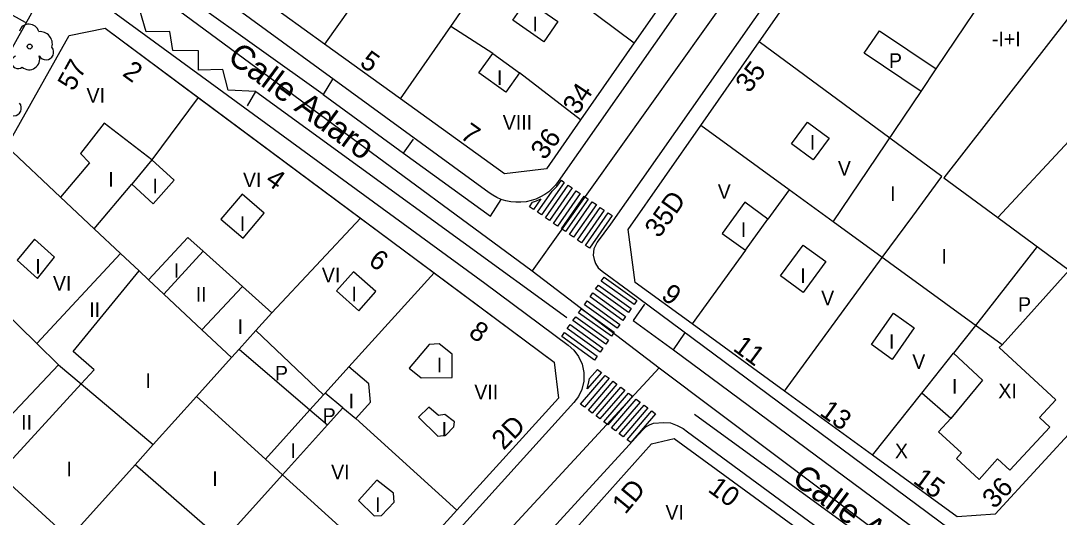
# Model space of a CAD drawing. Extents: x 282771 to 285132, y 4823109 to 4825496.
# Drawn here: x 284346.9 to 284453.6, y 4823732.7 to 4823783.6 of the extents above; entities that cross this region are included whole.
import ezdxf

# ---------------------------------------------------------------- set-up
doc = ezdxf.new("R2010")
doc.units = 0
for name, color, linetype in [('ACERA-BORDILLO', 7, 'Continuous'), ('ARBOL', 7, 'Continuous'), ('CALLE-EJE', 7, 'Continuous'), ('CALLE-TEXTO', 7, 'Continuous'), ('CARGA_DESCARGA', 7, 'Continuous'), ('EDIFICIO', 7, 'Continuous'), ('INTERIOR-EDIFICIO', 7, 'Continuous'), ('MEDIANERA', 7, 'Continuous'), ('NUM-LOCAL', 7, 'Continuous'), ('NUM-PORTAL', 7, 'Continuous'), ('PASO-PEATONES', 7, 'Continuous'), ('SENAL-VIARIA', 7, 'Continuous'), ('TXT-ALTURA-EDIFICIO', 7, 'Continuous')]:
    doc.layers.add(name, color=color, linetype=linetype)

msp = doc.modelspace()

# ---------------------------------------------------------------- linework, layer by layer
at = {"layer": 'ACERA-BORDILLO'}
for points in [[(284422.05, 4823795.56), (284402.13, 4823767.11), (284401.85, 4823766.75), (284401.53, 4823766.41), (284401.17, 4823766.08), (284400.76, 4823765.79), (284400.32, 4823765.54), (284399.85, 4823765.32), (284399.35, 4823765.16), (284398.84, 4823765.05), (284398.31, 4823764.99), (284397.79, 4823764.99), (284397.27, 4823765.04), (284396.77, 4823765.14), (284396.3, 4823765.29), (284395.85, 4823765.48), (284395.44, 4823765.71), (284395.06, 4823765.96), (284356.28, 4823794.26)], [(284430.53, 4823795.56), (284407.51, 4823762.73), (284406.14, 4823760.89), (284405.94, 4823760.49), (284405.82, 4823760.2), (284405.73, 4823759.58), (284405.84, 4823759.11), (284405.97, 4823758.72), (284406.25, 4823758.26), (284406.65, 4823757.93), (284409.37, 4823755.93), (284446.68, 4823728.25), (284447.52, 4823727.77), (284448.28, 4823727.61), (284449.32, 4823727.49), (284450.19, 4823727.45), (284450.97, 4823727.64), (284451.74, 4823728.03), (284452.42, 4823728.55), (284455.54, 4823731.99)], [(284354.97, 4823785.65), (284394.6, 4823756.69), (284403.18, 4823750.33)], [(284403.18, 4823750.33), (284403.75, 4823749.81), (284404.24, 4823749.16), (284404.59, 4823748.37), (284404.77, 4823747.51), (284404.76, 4823746.63), (284404.57, 4823745.79), (284404.22, 4823745.05), (284403.76, 4823744.43), (284358.51, 4823694.44), (284357.98, 4823693.95), (284357.32, 4823693.54), (284356.56, 4823693.26), (284355.74, 4823693.13), (284354.92, 4823693.18), (284354.14, 4823693.38), (284353.44, 4823693.73), (284352.86, 4823694.17), (284317.99, 4823725.86), (284317.38, 4823726.62), (284317.04, 4823727.59), (284317.05, 4823728.62), (284317.39, 4823729.54), (284348.08, 4823784.44)], [(284355.6, 4823782.87), (284401.74, 4823748.57)], [(284394.6, 4823723.92), (284405.66, 4823735.97), (284409.46, 4823740.12), (284410.4, 4823741.17), (284410.88, 4823741.66), (284411.14, 4823741.95), (284411.52, 4823742.14), (284411.92, 4823742.31), (284412.98, 4823742.4), (284413.68, 4823742.34), (284414.35, 4823742.08), (284414.99, 4823741.77), (284415.43, 4823741.43), (284440.27, 4823723.16)]]:
    msp.add_lwpolyline(points, dxfattribs=at)
at = {"layer": 'ARBOL'}
msp.add_circle((284347.86, 4823780.98), 0.255, dxfattribs=at)
for centre, radius, start, end in [((284347.79, 4823782.24), 1.04, 15.6423, 161.3843), ((284348.92, 4823781.24), 1.27, 345.0327, 95.7993), ((284349.53, 4823780.41), 0.797, 208.9625, 38.991), ((284346.66, 4823779.39), 0.672, 113.7367, 309.4725), ((284347.8, 4823779.69), 1.09, 228.9545, 17.928), ((284346.21, 4823774.67), 0.797, 208.9625, 38.991)]:
    msp.add_arc(centre, radius, start, end, dxfattribs=at)
at = {"layer": 'CALLE-EJE'}
for points in [[(284470.96, 4823858.34), (284426.26, 4823795.56), (284399.47, 4823757.94)], [(284349.64, 4823793.83), (284358.58, 4823788.12), (284399.47, 4823757.94)], [(284399.47, 4823757.94), (284412.5, 4823748.01)], [(284412.5, 4823748.01), (284356.11, 4823686.94)], [(284412.5, 4823748.01), (284452.34, 4823718.08)]]:
    msp.add_lwpolyline(points, dxfattribs=at)
at = {"layer": 'CARGA_DESCARGA'}
msp.add_lwpolyline([(284370.22, 4823774.91), (284371.09, 4823776.35), (284368.24, 4823776.5), (284367.71, 4823778.63), (284365.21, 4823778.55), (284365.21, 4823780.53), (284362.55, 4823780.57), (284362.25, 4823782.54), (284359.82, 4823782.5), (284359.17, 4823784.71), (284356.82, 4823784.71), (284357.61, 4823785.96)], dxfattribs=at)
at = {"layer": 'EDIFICIO'}
for points in [[(284499.94, 4823790.77), (284485.62, 4823775.07), (284463.87, 4823751.23), (284455.73, 4823742.42), (284447.01, 4823732.98), (284443.12, 4823732.7), (284434.43, 4823739.02), (284425.39, 4823745.6), (284415.91, 4823752.5), (284410.04, 4823756.76), (284409.32, 4823762.2), (284416.79, 4823772.88), (284422.8, 4823781.46), (284432.66, 4823795.56)], [(284416.46, 4823790.67), (284409.96, 4823781.36), (284404.44, 4823773.45), (284400.95, 4823768.44), (284396.64, 4823767.92), (284385.94, 4823775.62), (284378.14, 4823781.24), (284369.79, 4823787.27)], [(284339.28, 4823759.6), (284345.51, 4823770.71), (284351.9, 4823782.1), (284355.6, 4823782.87), (284365.15, 4823775.75), (284381.83, 4823763.36), (284389.39, 4823757.74), (284401.74, 4823748.57), (284402.18, 4823744.89), (284391.73, 4823733.37), (284385.48, 4823726.47), (284379.53, 4823719.9), (284373.01, 4823712.71), (284366.85, 4823705.92), (284357.47, 4823695.57), (284353.57, 4823695.4), (284342.22, 4823705.67), (284334.94, 4823712.26), (284322.14, 4823723.87), (284321.54, 4823727.98), (284324.78, 4823733.75), (284326.54, 4823736.9), (284332.79, 4823748.04), (284339.28, 4823759.6)], [(284383.05, 4823708.37), (284389.86, 4823715.9), (284400.1, 4823727.2), (284403.15, 4823730.61), (284411.74, 4823740.21), (284414.04, 4823740.73), (284435.75, 4823724.89), (284436.39, 4823721.5), (284426.52, 4823710.69), (284412.68, 4823695.66), (284405.96, 4823688.35), (284387.51, 4823668.03), (284383.61, 4823667.84), (284374.22, 4823676.33), (284365.07, 4823684.96), (284364.91, 4823688.34), (284373.38, 4823697.7), (284377.24, 4823701.95), (284383.05, 4823708.37)]]:
    msp.add_lwpolyline(points, dxfattribs=at)
at = {"layer": 'INTERIOR-EDIFICIO'}
for points in [[(284482.53, 4823795.56), (284487.89, 4823790.9), (284484.58, 4823787.47), (284477.82, 4823793.14), (284472.13, 4823787.16), (284470.6, 4823788.53), (284447.29, 4823763.42), (284454.61, 4823758.04), (284447.73, 4823750.37), (284430.39, 4823762.97), (284439.41, 4823776.37), (284433.57, 4823780.29), (284435.13, 4823782.61), (284440.97, 4823778.69), (284447.86, 4823788.91), (284442.87, 4823792.27), (284445.09, 4823795.56)], [(284398.93, 4823785.77), (284402.12, 4823783.55), (284400.68, 4823781.47), (284397.49, 4823783.69), (284398.93, 4823785.77)], [(284398.18, 4823778.29), (284396.76, 4823776.31), (284394, 4823778.28), (284395.42, 4823780.27), (284398.18, 4823778.29)], [(284360.56, 4823764.83), (284362.69, 4823767.28), (284360.42, 4823769.36), (284355.51, 4823773.13), (284353.09, 4823770.01), (284353.99, 4823769.06), (284351.04, 4823765.52), (284354.49, 4823762.27), (284358.36, 4823766.87), (284360.56, 4823764.83)], [(284427.75, 4823773.21), (284429.98, 4823771.57), (284428.33, 4823769.34), (284426.11, 4823770.99), (284427.75, 4823773.21)], [(284367.51, 4823763.27), (284369.79, 4823761.32), (284371.96, 4823763.87), (284369.68, 4823765.82), (284367.51, 4823763.27)], [(284423.69, 4823763.26), (284421.3, 4823764.99), (284418.99, 4823761.8), (284421.38, 4823760.08), (284423.69, 4823763.26)], [(284367.7, 4823730.21), (284373.84, 4823737.03), (284378.44, 4823742.14), (284380.02, 4823743.9), (284381.37, 4823742.79), (284382.85, 4823744.49), (284382.68, 4823746.34), (284380.65, 4823748.09), (284378.22, 4823745.41), (284378.04, 4823745.21), (284371.1, 4823751.83), (284372.74, 4823753.65), (284369.72, 4823756.35), (284365.69, 4823759.97), (284364.12, 4823761.39), (284360.08, 4823757.04), (284359.11, 4823757.94), (284357.19, 4823759.74), (284348.58, 4823750.5), (284350.83, 4823748.31), (284342.29, 4823739.31)], [(284348.34, 4823761.21), (284346.58, 4823759.06), (284348.65, 4823757.17), (284350.42, 4823759.35), (284348.34, 4823761.21)], [(284427.31, 4823760.6), (284429.64, 4823758.9), (284427.32, 4823755.74), (284424.99, 4823757.44), (284427.31, 4823760.6)], [(284379.37, 4823755.9), (284381.65, 4823753.86), (284383.41, 4823755.82), (284381.13, 4823757.86), (284379.37, 4823755.9)], [(284436.58, 4823753.6), (284438.72, 4823752.09), (284436.45, 4823748.87), (284434.31, 4823750.38), (284436.58, 4823753.6)], [(284386.85, 4823747.97), (284388.07, 4823746.97), (284391.27, 4823747), (284391.24, 4823749.41), (284389.92, 4823750.47), (284388.9, 4823750.4), (284386.85, 4823747.97)], [(284442.46, 4823742.79), (284439.48, 4823745.41), (284442.74, 4823749.52), (284445.73, 4823746.73), (284442.46, 4823742.79)], [(284387.78, 4823742.92), (284389.79, 4823740.99), (284390.6, 4823741.09), (284391.43, 4823741.95), (284391.48, 4823742.46), (284390.51, 4823743.21), (284389.86, 4823743.11), (284388.86, 4823743.96), (284387.78, 4823742.92)], [(284383.51, 4823736.47), (284381.62, 4823734.38), (284383.25, 4823732.82), (284383.99, 4823732.85), (284385.28, 4823734.22), (284385.22, 4823735.13), (284383.51, 4823736.47)]]:
    msp.add_lwpolyline(points, dxfattribs=at)
at = {"layer": 'MEDIANERA'}
for points in [[(284463.24, 4823795.13), (284441.75, 4823767.5), (284447.29, 4823763.42)], [(284387.7, 4823794.69), (284378.14, 4823781.24)], [(284396.76, 4823791.21), (284409.96, 4823781.36)], [(284391.1, 4823783.05), (284395.34, 4823789.17)], [(284385.94, 4823775.62), (284391.1, 4823783.05)], [(284395.42, 4823780.27), (284391.1, 4823783.05)], [(284425.39, 4823745.6), (284435.4, 4823759.32), (284438.56, 4823763.57), (284441.56, 4823767.64), (284436.19, 4823771.59), (284422.8, 4823781.46)], [(284404.44, 4823773.45), (284398.18, 4823778.29)], [(284439.41, 4823776.37), (284440.97, 4823778.69)], [(284365.15, 4823775.75), (284360.42, 4823769.36), (284358.36, 4823766.87)], [(284425.86, 4823766.27), (284416.79, 4823772.88)], [(284345.51, 4823770.71), (284351.04, 4823765.52)], [(284425.86, 4823766.27), (284423.69, 4823763.26)], [(284430.39, 4823762.98), (284425.86, 4823766.27)], [(284372.74, 4823753.65), (284381.83, 4823763.36)], [(284354.49, 4823762.27), (284357.19, 4823759.74)], [(284339.28, 4823759.6), (284348.58, 4823750.5)], [(284365.69, 4823759.97), (284361.64, 4823755.57)], [(284421.38, 4823760.08), (284415.91, 4823752.5)], [(284451.32, 4823760.46), (284444.99, 4823752.36), (284442.74, 4823749.52)], [(284353.16, 4823746.35), (284354.49, 4823747.79), (284352.34, 4823749.67), (284359.11, 4823757.94)], [(284389.39, 4823757.74), (284380.65, 4823748.09)], [(284360.08, 4823757.04), (284361.64, 4823755.57)], [(284361.64, 4823755.57), (284365.54, 4823751.9)], [(284365.54, 4823751.9), (284369.7, 4823756.33)], [(284365.54, 4823751.9), (284368.59, 4823749.05)], [(284369.37, 4823749.92), (284371.1, 4823751.83)], [(284447.73, 4823750.37), (284447.45, 4823750.07), (284453.24, 4823744.72), (284451.58, 4823742.9), (284452.63, 4823741.92), (284448.52, 4823737.49), (284447.27, 4823738.64), (284445.39, 4823736.54), (284443.04, 4823738.7), (284443.55, 4823739.28), (284441.21, 4823741.44), (284442.46, 4823742.79)], [(284368.59, 4823749.05), (284364.99, 4823745.04)], [(284368.59, 4823749.05), (284369.37, 4823749.92)], [(284369.37, 4823749.92), (284376.65, 4823743.67)], [(284350.83, 4823748.31), (284353.16, 4823746.35)], [(284353.16, 4823746.35), (284344.67, 4823737.13)], [(284353.16, 4823746.35), (284360.56, 4823740.12)], [(284364.99, 4823745.04), (284360.56, 4823740.12)], [(284364.99, 4823745.04), (284372.08, 4823738.62)], [(284376.64, 4823743.67), (284378.04, 4823745.21)], [(284380.02, 4823743.9), (284378.22, 4823745.41)], [(284434.43, 4823739.02), (284439.48, 4823745.41)], [(284372.08, 4823738.62), (284376.64, 4823743.67)], [(284376.65, 4823743.67), (284378.44, 4823742.14)], [(284381.37, 4823742.79), (284391.73, 4823733.37)], [(284360.56, 4823740.12), (284358.7, 4823738.04)], [(284372.08, 4823738.62), (284373.83, 4823737.02), (284385.48, 4823726.47)], [(284359.61, 4823724.86), (284352.58, 4823731.24), (284358.7, 4823738.04)], [(284379.53, 4823719.9), (284367.7, 4823730.21), (284358.7, 4823738.04)], [(284346.42, 4823724.56), (284351.92, 4823730.51), (284344.67, 4823737.13)]]:
    msp.add_lwpolyline(points, dxfattribs=at)
at = {"layer": 'PASO-PEATONES'}
for points in [[(284400.02, 4823763.97), (284401.54, 4823766.15), (284401.67, 4823766.26), (284402, 4823766.62), (284402.29, 4823767), (284402.47, 4823767.25), (284402.77, 4823767.04), (284400.43, 4823763.69)], [(284403.59, 4823766.47), (284401.26, 4823763.12), (284400.85, 4823763.4), (284403.18, 4823766.75)], [(284404.41, 4823765.9), (284402.08, 4823762.55), (284401.67, 4823762.83), (284404, 4823766.18)], [(284399.2, 4823764.54), (284399.52, 4823765.01), (284399.92, 4823765.14), (284400.36, 4823765.34), (284399.61, 4823764.26)], [(284405.23, 4823765.33), (284402.9, 4823761.98), (284402.49, 4823762.26), (284404.82, 4823765.61)], [(284406.06, 4823764.76), (284403.72, 4823761.41), (284403.31, 4823761.69), (284405.64, 4823765.04)], [(284406.88, 4823764.19), (284404.54, 4823760.84), (284404.13, 4823761.12), (284406.47, 4823764.47)], [(284407.7, 4823763.62), (284405.36, 4823760.27), (284404.95, 4823760.55), (284407.29, 4823763.9)], [(284409.36, 4823753.69), (284405.99, 4823756.1), (284406.28, 4823756.5), (284409.65, 4823754.09)], [(284409.94, 4823754.5), (284406.57, 4823756.91), (284406.86, 4823757.32), (284410.23, 4823754.91)], [(284408.77, 4823752.87), (284405.41, 4823755.28), (284405.7, 4823755.69), (284409.06, 4823753.28)], [(284408.19, 4823752.06), (284404.83, 4823754.47), (284405.12, 4823754.88), (284408.48, 4823752.46)], [(284407.03, 4823750.43), (284403.66, 4823752.84), (284403.95, 4823753.25), (284407.32, 4823750.84)], [(284407.61, 4823751.24), (284404.24, 4823753.66), (284404.53, 4823754.06), (284407.9, 4823751.65)], [(284406.45, 4823749.62), (284403.08, 4823752.03), (284403.37, 4823752.43), (284406.74, 4823750.02)], [(284405.87, 4823748.8), (284402.5, 4823751.21), (284402.79, 4823751.62), (284406.16, 4823749.21)], [(284406.58, 4823747.53), (284405.12, 4823745.83), (284405.3, 4823746.55), (284405.37, 4823746.89), (284406.18, 4823747.83)], [(284404.84, 4823743.97), (284404.44, 4823744.27), (284406.98, 4823747.22), (284407.38, 4823746.92)], [(284405.63, 4823743.36), (284405.24, 4823743.66), (284407.78, 4823746.62), (284408.17, 4823746.31)], [(284406.43, 4823742.75), (284406.03, 4823743.06), (284408.57, 4823746.01), (284408.97, 4823745.7)], [(284407.23, 4823742.14), (284406.83, 4823742.45), (284409.37, 4823745.4), (284409.77, 4823745.1)], [(284408.02, 4823741.54), (284407.62, 4823741.84), (284410.16, 4823744.79), (284410.56, 4823744.49)], [(284408.82, 4823740.93), (284408.42, 4823741.23), (284410.96, 4823744.18), (284411.36, 4823743.88)], [(284409.62, 4823740.32), (284409.22, 4823740.62), (284411.76, 4823743.58), (284412.15, 4823743.27)]]:
    msp.add_lwpolyline(points, close=True, dxfattribs=at)
at = {"layer": 'SENAL-VIARIA'}
for points in [[(284378, 4823776.06), (284358.03, 4823790.33)], [(284347.43, 4823783.44), (284345.51, 4823784.52), (284319.19, 4823737.83), (284321.11, 4823736.75)], [(284378.95, 4823777.62), (284378, 4823776.06), (284386.24, 4823770.02), (284387.27, 4823771.47)], [(284371.09, 4823776.35), (284403.04, 4823753.18)], [(284386.24, 4823770.02), (284395.2, 4823763.57), (284396.3, 4823765.29)], [(284411.02, 4823754.54), (284409.85, 4823752.87), (284413.99, 4823749.84), (284415.16, 4823751.55)], [(284413.99, 4823749.84), (284441.25, 4823729.67)], [(284416.15, 4823743.23), (284434.11, 4823730.17)]]:
    msp.add_lwpolyline(points, dxfattribs=at)

# ---------------------------------------------------------------- texts
at = {"layer": 'CALLE-TEXTO'}
for rotation, p in [(323.5642, (284368.04, 4823779.58)), (323.0931, (284426.01, 4823736.3))]:
    msp.add_text('Calle Adaro', height=2.5, rotation=rotation, dxfattribs=at).set_placement(p)
at = {"layer": 'NUM-LOCAL'}
for s, rotation, p in [('2', 324.35, (284357.29, 4823778.06)), ('36', 53.5308, (284400.76, 4823769.24)), ('35D', 54.69, (284412.5, 4823761.23)), ('2D', 45.8814, (284396.54, 4823739.47)), ('1D', 50.3322, (284409.04, 4823732.88)), ('36', 47.22, (284446.96, 4823733.44))]:
    msp.add_text(s, height=2, rotation=rotation, dxfattribs=at).set_placement(p)
at = {"layer": 'NUM-PORTAL'}
for s, rotation, p in [('5', 324.35, (284381.65, 4823779.09)), ('57', 60.93, (284352.36, 4823776.31)), ('35', 52.6333, (284421.77, 4823776.12)), ('34', 56.33, (284404.13, 4823773.88)), ('7', 324.35, (284391.97, 4823771.66)), ('4', 324.35, (284371.95, 4823767.01)), ('6', 324.35, (284382.54, 4823758.7)), ('9', 323.51, (284412.61, 4823755.18)), ('8', 324.35, (284392.83, 4823751.35)), ('11', 323.51, (284420, 4823749.85)), ('13', 324.6387, (284428.9, 4823743.21)), ('15', 323.51, (284438.49, 4823736.25)), ('10', 323.73, (284417.42, 4823735.36))]:
    msp.add_text(s, height=2, rotation=rotation, dxfattribs=at).set_placement(p)
at = {"layer": 'TXT-ALTURA-EDIFICIO'}
for s, p in [('I', (284399.49, 4823782.55)), ('-I+I', (284446.69, 4823781.02)), ('P', (284436.11, 4823778.79)), ('I', (284395.85, 4823777.05)), ('VI', (284353.7, 4823775.21)), ('VIII', (284396.45, 4823772.44)), ('I', (284427.98, 4823770.4)), ('V', (284430.87, 4823767.74)), ('I', (284355.93, 4823766.6)), ('I', (284360.47, 4823765.92)), ('VI', (284369.77, 4823766.55)), ('V', (284418.53, 4823765.35)), ('I', (284436.24, 4823765.14)), ('I', (284369.44, 4823762.04)), ('I', (284420.9, 4823761.42)), ('I', (284441.5, 4823758.7)), ('I', (284348.43, 4823757.67)), ('I', (284362.66, 4823757.24)), ('VI', (284350.25, 4823755.93)), ('VI', (284377.87, 4823756.77)), ('I', (284427.01, 4823756.72)), ('II', (284364.92, 4823754.79)), ('I', (284380.9, 4823754.83)), ('V', (284429.15, 4823754.42)), ('II', (284353.98, 4823753.23)), ('P', (284449.37, 4823753.75)), ('I', (284369.21, 4823751.48)), ('I', (284436.12, 4823749.95)), ('I', (284389.68, 4823747.54)), ('V', (284438.51, 4823747.89)), ('P', (284373.05, 4823746.7)), ('I', (284359.76, 4823745.92)), ('I', (284442.58, 4823745.35)), ('VII', (284393.53, 4823744.77)), ('XI', (284447.35, 4823744.88)), ('I', (284380.62, 4823743.85)), ('P', (284377.95, 4823742.35)), ('II', (284346.99, 4823741.66)), ('I', (284390.17, 4823740.95)), ('I', (284374.65, 4823738.75)), ('X', (284436.73, 4823738.71)), ('I', (284351.64, 4823736.86)), ('I', (284366.62, 4823735.87)), ('VI', (284378.82, 4823736.55)), ('I', (284383.34, 4823733.19)), ('VI', (284413.16, 4823732.42))]:
    msp.add_text(s, height=1.5, rotation=0, dxfattribs=at).set_placement(p)

doc.saveas('drawing.dxf')
